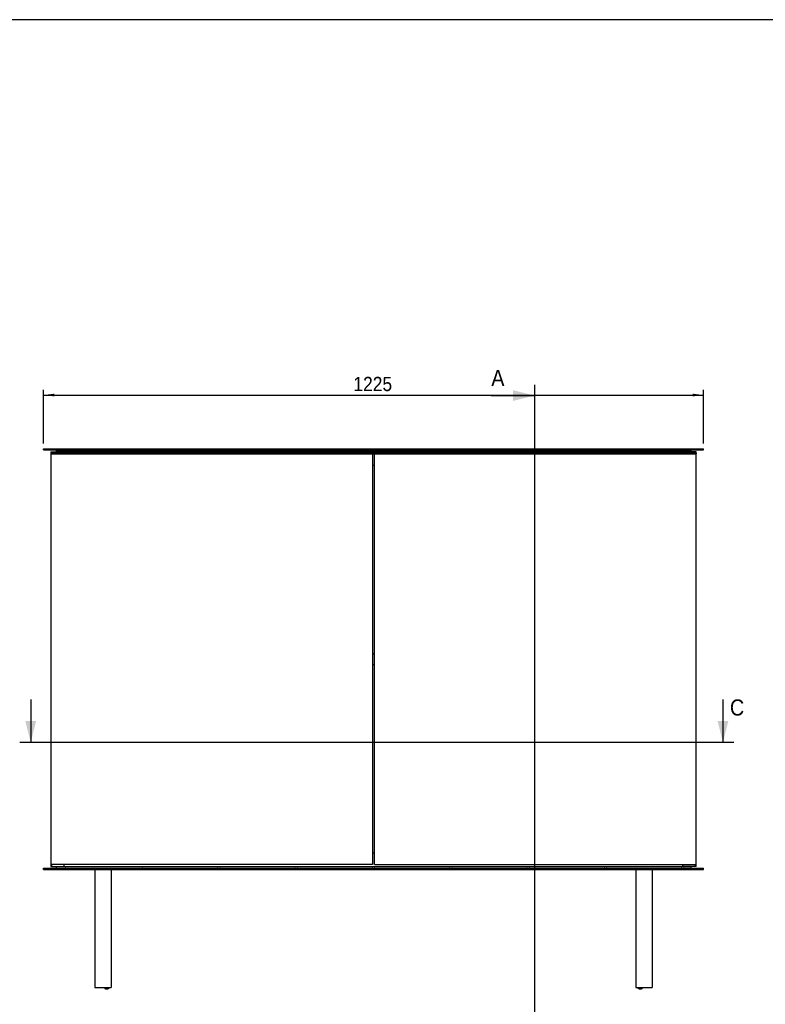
# Model space of a CAD drawing. Header units: millimetres. Extents: x -31 to 4069, y 62 to 2932.
# Tile 491 of 492: x 732 to 2116, y 1103 to 2932. Entities that reach past the tile are written whole.
import ezdxf

# ---------------------------------------------------------------- set-up
doc = ezdxf.new("R2010")
doc.units = ezdxf.units.MM
doc.header["$LTSCALE"] = 10
doc.linetypes.add('SLD-Solido', pattern=[0])
for name, color, linetype in [('QUOTE', 1, 'SLD-Solido'), ('SCHIZZI', 9, 'Continuous'), ('SEZIONI', 9, 'SLD-Solido')]:
    doc.layers.add(name, color=color, linetype=linetype)
doc.styles.add('SLDTEXTSTYLE0', font='Gothic.ttf', dxfattribs={"width": 0.913})
doc.dimstyles.new('SLDDIMSTYLE0', dxfattribs={"dimtxt": 26.458333, "dimasz": 20, "dimexe": 0, "dimexo": 0.0625, "dimgap": 6.614583, "dimtad": 1, "dimdec": 1, "dimrnd": 1e-09, "dimzin": 12, "dimdsep": 46, "dimtxsty": 'SLDTEXTSTYLE0', "dimsah": 1, "dimcen": 0.09, "dimadec": 0, "dimazin": 3, "dimtfac": 1, "dimtdec": 1, "dimtofl": 0, "dimtmove": 0, "dimatfit": 3, "dimfxl": 0, "dimfrac": 2, "dimtolj": 1, "dimtzin": 12, "dimarcsym": 0})

# ---------------------------------------------------------------- blocks, each defined once
blk = doc.blocks.new('_D')
at = {"layer": 'QUOTE'}
for p, q in [((776, 2145), (776, 2245)), ((776, 2235), (2001, 2235)), ((2001, 2145), (2001, 2245))]:
    blk.add_line(p, q, dxfattribs=at)
for points in [[(776, 2235), (796, 2232.5), (796, 2237.5)], [(2001, 2235), (1981, 2237.5), (1981, 2232.5)]]:
    blk.add_solid(points, dxfattribs=at)
at = {"layer": 'QUOTE', "insert": (1351.2, 2268.8), "char_height": 26.46, "attachment_point": 1, "style": 'SLDTEXTSTYLE0'}
blk.add_mtext('1225', dxfattribs=at)

msp = doc.modelspace()

# ---------------------------------------------------------------- linework, layer by layer
for p, q in [((775.97, 2132.97), (775.97, 2134.97)), ((775.97, 2134.97), (781.97, 2134.97)), ((775.97, 2132.97), (781.97, 2132.97)), ((781.97, 2134.97), (1994.97, 2134.97)), ((781.97, 2132.97), (1994.97, 2132.97)), ((789.5, 2129.47), (789.5, 2127.97)), ((789.5, 2129.47), (789.73, 2129.47)), ((789.5, 2127.97), (789.5, 2125.97)), ((789.5, 2127.97), (790.11, 2127.97)), ((789.5, 2125.97), (789.5, 1362.97)), ((789.5, 2125.97), (790.11, 2125.97)), ((789.73, 2129.47), (790.94, 2129.47)), ((790.11, 2127.97), (792.03, 2127.97)), ((790.11, 2125.97), (792.03, 2125.97)), ((790.94, 2129.47), (790.94, 2127.97)), ((790.94, 2129.47), (792.94, 2129.47)), ((792.03, 2127.97), (792.03, 2125.97)), ((792.03, 2127.97), (793.17, 2127.97)), ((792.03, 2125.97), (793.17, 2125.97)), ((792.94, 2129.47), (814.17, 2129.47)), ((793.17, 2127.97), (798.36, 2127.97)), ((793.17, 2125.97), (798.36, 2125.97)), ((798.36, 2127.97), (800.8, 2127.97)), ((798.36, 2125.97), (800.8, 2125.97)), ((799.17, 2132.47), (799.17, 2129.97)), ((799.17, 2132.47), (804.17, 2132.47)), ((799.17, 2129.97), (804.17, 2129.97)), ((800.8, 2127.97), (1391.09, 2127.97)), ((800.8, 2125.97), (1391.09, 2125.97)), ((804.17, 2132.47), (1972.77, 2132.47)), ((804.17, 2129.97), (1972.77, 2129.97)), ((814.17, 2129.47), (1962.77, 2129.47)), ((814.17, 2127.97), (814.17, 2129.47)), ((1385.85, 2127.97), (1976.14, 2127.97)), ((1385.85, 2125.97), (1976.14, 2125.97)), ((1386.77, 2125.97), (1386.77, 1362.97)), ((1390.17, 1362.97), (1390.17, 2125.97)), ((1962.77, 2127.97), (1962.77, 2129.47)), ((1984, 2129.47), (1962.77, 2129.47)), ((1972.77, 2132.47), (1977.77, 2132.47)), ((1972.77, 2129.97), (1977.77, 2129.97)), ((1976.14, 2127.97), (1978.59, 2127.97)), ((1976.14, 2125.97), (1978.59, 2125.97)), ((1977.77, 2132.47), (1977.77, 2129.97)), ((1978.59, 2127.97), (1983.78, 2127.97)), ((1978.59, 2125.97), (1983.78, 2125.97)), ((1983.78, 2127.97), (1984.91, 2127.97)), ((1983.78, 2125.97), (1984.91, 2125.97)), ((1986, 2129.47), (1984, 2129.47)), ((1984.91, 2127.97), (1984.91, 2125.97)), ((1984.91, 2127.97), (1986.84, 2127.97)), ((1984.91, 2125.97), (1986.84, 2125.97)), ((1986, 2127.97), (1986, 2129.47)), ((1987.21, 2129.47), (1986, 2129.47)), ((1986.84, 2127.97), (1987.44, 2127.97)), ((1986.84, 2125.97), (1987.44, 2125.97)), ((1987.44, 2129.47), (1987.21, 2129.47)), ((1987.44, 2127.97), (1987.44, 2129.47)), ((1987.44, 2127.97), (1987.44, 2125.97)), ((1987.44, 1362.97), (1987.44, 2125.97)), ((1994.97, 2134.97), (2000.97, 2134.97)), ((1994.97, 2132.97), (2000.97, 2132.97)), ((2000.97, 2132.97), (2000.97, 2134.97)), ((1386.77, 2104.47), (1390.17, 2104.47)), ((1386.77, 1754.47), (1390.17, 1754.47)), ((1386.77, 1734.47), (1390.17, 1734.47)), ((1386.77, 1384.47), (1390.17, 1384.47)), ((775.97, 1353.97), (775.97, 1355.97)), ((775.97, 1355.97), (781.97, 1355.97)), ((775.97, 1353.97), (781.97, 1353.97)), ((781.97, 1355.97), (1994.97, 1355.97)), ((781.97, 1353.97), (1994.97, 1353.97)), ((789.5, 1362.97), (789.5, 1359.47)), ((789.73, 1362.97), (789.5, 1362.97)), ((789.5, 1359.47), (789.73, 1359.47)), ((793.14, 1362.97), (789.73, 1362.97)), ((789.73, 1359.47), (790.94, 1359.47)), ((790.94, 1362.97), (790.94, 1359.47)), ((790.94, 1359.47), (792.94, 1359.47)), ((792.94, 1359.47), (814.17, 1359.47)), ((793.98, 1362.97), (793.14, 1362.97)), ((800.49, 1362.97), (793.98, 1362.97)), ((799.17, 1358.97), (799.17, 1356.47)), ((799.17, 1358.97), (804.17, 1358.97)), ((799.17, 1356.47), (804.17, 1356.47)), ((802.35, 1362.97), (800.49, 1362.97)), ((808.21, 1362.97), (802.35, 1362.97)), ((804.17, 1358.97), (1972.77, 1358.97)), ((804.17, 1356.47), (1972.77, 1356.47)), ((809.14, 1362.97), (808.21, 1362.97)), ((814.99, 1362.97), (809.14, 1362.97)), ((809.97, 1353.97), (809.97, 1353.52)), ((809.97, 1353.52), (818.37, 1353.52)), ((812.07, 1356.12), (811.92, 1355.97)), ((812.07, 1359.47), (812.07, 1358.97)), ((812.07, 1356.47), (812.07, 1356.12)), ((812.07, 1356.12), (816.27, 1356.12)), ((814.17, 1359.47), (814.17, 1362.97)), ((814.17, 1359.47), (1962.77, 1359.47)), ((816.85, 1362.97), (814.99, 1362.97)), ((816.27, 1358.97), (816.27, 1359.47)), ((816.27, 1356.12), (816.27, 1356.47)), ((816.42, 1355.97), (816.27, 1356.12)), ((822.71, 1362.97), (816.85, 1362.97)), ((818.37, 1353.52), (818.37, 1353.97)), ((823.64, 1362.97), (822.71, 1362.97)), ((829.49, 1362.97), (823.64, 1362.97)), ((831.35, 1362.97), (829.49, 1362.97)), ((837.21, 1362.97), (831.35, 1362.97)), ((838.14, 1362.97), (837.21, 1362.97)), ((843.99, 1362.97), (838.14, 1362.97)), ((845.85, 1362.97), (843.99, 1362.97)), ((851.71, 1362.97), (845.85, 1362.97)), ((851.47, 1356.47), (851.47, 1355.97)), ((851.47, 1353.97), (851.47, 1353.47)), ((861.47, 1353.47), (851.47, 1353.47)), ((852.64, 1362.97), (851.71, 1362.97)), ((858.49, 1362.97), (852.64, 1362.97)), ((860.35, 1362.97), (858.49, 1362.97)), ((859.37, 1359.47), (859.37, 1358.97)), ((866.21, 1362.97), (860.35, 1362.97)), ((911.47, 1353.47), (861.47, 1353.47)), ((863.57, 1358.97), (863.57, 1359.47)), ((867.14, 1362.97), (866.21, 1362.97)), ((872.99, 1362.97), (867.14, 1362.97)), ((871.22, 1353.47), (871.22, 1134.47)), ((871.47, 1353.47), (871.47, 1134.47)), ((874.85, 1362.97), (872.99, 1362.97)), ((880.71, 1362.97), (874.85, 1362.97)), ((879.37, 1359.47), (879.37, 1358.97)), ((881.64, 1362.97), (880.71, 1362.97)), ((887.49, 1362.97), (881.64, 1362.97)), ((883.57, 1358.97), (883.57, 1359.47)), ((889.35, 1362.97), (887.49, 1362.97)), ((895.21, 1362.97), (889.35, 1362.97)), ((896.14, 1362.97), (895.21, 1362.97)), ((901.99, 1362.97), (896.14, 1362.97)), ((901.47, 1353.47), (901.47, 1134.47)), ((903.85, 1362.97), (901.99, 1362.97)), ((909.71, 1362.97), (903.85, 1362.97)), ((909.37, 1359.47), (909.37, 1358.97)), ((910.64, 1362.97), (909.71, 1362.97)), ((916.49, 1362.97), (910.64, 1362.97)), ((921.47, 1353.47), (911.47, 1353.47)), ((913.57, 1358.97), (913.57, 1359.47)), ((918.35, 1362.97), (916.49, 1362.97)), ((924.21, 1362.97), (918.35, 1362.97)), ((921.47, 1356.47), (921.47, 1355.97)), ((921.47, 1353.97), (921.47, 1353.47)), ((925.14, 1362.97), (924.21, 1362.97)), ((930.99, 1362.97), (925.14, 1362.97)), ((932.85, 1362.97), (930.99, 1362.97)), ((938.71, 1362.97), (932.85, 1362.97)), ((939.64, 1362.97), (938.71, 1362.97)), ((945.49, 1362.97), (939.64, 1362.97)), ((947.35, 1362.97), (945.49, 1362.97)), ((953.21, 1362.97), (947.35, 1362.97)), ((954.14, 1362.97), (953.21, 1362.97)), ((953.55, 1353.97), (953.55, 1353.52)), ((953.55, 1353.52), (961.95, 1353.52)), ((959.99, 1362.97), (954.14, 1362.97)), ((955.65, 1356.12), (955.5, 1355.97)), ((955.65, 1359.47), (955.65, 1358.97)), ((955.65, 1356.47), (955.65, 1356.12)), ((955.65, 1356.12), (959.85, 1356.12)), ((959.85, 1358.97), (959.85, 1359.47)), ((959.85, 1356.12), (959.85, 1356.47)), ((960, 1355.97), (959.85, 1356.12)), ((961.85, 1362.97), (959.99, 1362.97)), ((967.71, 1362.97), (961.85, 1362.97)), ((961.95, 1353.52), (961.95, 1353.97)), ((968.64, 1362.97), (967.71, 1362.97)), ((974.49, 1362.97), (968.64, 1362.97)), ((976.35, 1362.97), (974.49, 1362.97)), ((982.21, 1362.97), (976.35, 1362.97)), ((983.14, 1362.97), (982.21, 1362.97)), ((988.99, 1362.97), (983.14, 1362.97)), ((990.85, 1362.97), (988.99, 1362.97)), ((996.71, 1362.97), (990.85, 1362.97)), ((997.64, 1362.97), (996.71, 1362.97)), ((1003.49, 1362.97), (997.64, 1362.97)), ((1005.35, 1362.97), (1003.49, 1362.97)), ((1011.21, 1362.97), (1005.35, 1362.97)), ((1012.14, 1362.97), (1011.21, 1362.97)), ((1017.99, 1362.97), (1012.14, 1362.97)), ((1019.85, 1362.97), (1017.99, 1362.97)), ((1025.71, 1362.97), (1019.85, 1362.97)), ((1026.64, 1362.97), (1025.71, 1362.97)), ((1032.49, 1362.97), (1026.64, 1362.97)), ((1034.35, 1362.97), (1032.49, 1362.97)), ((1040.21, 1362.97), (1034.35, 1362.97)), ((1041.14, 1362.97), (1040.21, 1362.97)), ((1046.99, 1362.97), (1041.14, 1362.97)), ((1048.85, 1362.97), (1046.99, 1362.97)), ((1054.71, 1362.97), (1048.85, 1362.97)), ((1055.64, 1362.97), (1054.71, 1362.97)), ((1061.49, 1362.97), (1055.64, 1362.97)), ((1063.35, 1362.97), (1061.49, 1362.97)), ((1069.21, 1362.97), (1063.35, 1362.97)), ((1070.14, 1362.97), (1069.21, 1362.97)), ((1075.99, 1362.97), (1070.14, 1362.97)), ((1077.85, 1362.97), (1075.99, 1362.97)), ((1083.71, 1362.97), (1077.85, 1362.97)), ((1084.64, 1362.97), (1083.71, 1362.97)), ((1090.49, 1362.97), (1084.64, 1362.97)), ((1092.35, 1362.97), (1090.49, 1362.97)), ((1098.21, 1362.97), (1092.35, 1362.97)), ((1097.12, 1353.97), (1097.12, 1353.52)), ((1097.12, 1353.52), (1105.52, 1353.52)), ((1099.14, 1362.97), (1098.21, 1362.97)), ((1099.22, 1356.12), (1099.07, 1355.97)), ((1104.99, 1362.97), (1099.14, 1362.97)), ((1099.22, 1359.47), (1099.22, 1358.97)), ((1099.22, 1356.47), (1099.22, 1356.12)), ((1099.22, 1356.12), (1103.42, 1356.12)), ((1103.42, 1358.97), (1103.42, 1359.47)), ((1103.42, 1356.12), (1103.42, 1356.47)), ((1103.57, 1355.97), (1103.42, 1356.12)), ((1106.85, 1362.97), (1104.99, 1362.97)), ((1105.52, 1353.52), (1105.52, 1353.97)), ((1112.71, 1362.97), (1106.85, 1362.97)), ((1113.64, 1362.97), (1112.71, 1362.97)), ((1119.49, 1362.97), (1113.64, 1362.97)), ((1121.35, 1362.97), (1119.49, 1362.97)), ((1127.21, 1362.97), (1121.35, 1362.97)), ((1128.14, 1362.97), (1127.21, 1362.97)), ((1133.99, 1362.97), (1128.14, 1362.97)), ((1135.85, 1362.97), (1133.99, 1362.97)), ((1141.71, 1362.97), (1135.85, 1362.97)), ((1142.64, 1362.97), (1141.71, 1362.97)), ((1148.49, 1362.97), (1142.64, 1362.97)), ((1150.35, 1362.97), (1148.49, 1362.97)), ((1156.21, 1362.97), (1150.35, 1362.97)), ((1157.14, 1362.97), (1156.21, 1362.97)), ((1162.99, 1362.97), (1157.14, 1362.97)), ((1164.85, 1362.97), (1162.99, 1362.97)), ((1170.71, 1362.97), (1164.85, 1362.97)), ((1171.64, 1362.97), (1170.71, 1362.97)), ((1177.49, 1362.97), (1171.64, 1362.97)), ((1179.35, 1362.97), (1177.49, 1362.97)), ((1185.21, 1362.97), (1179.35, 1362.97)), ((1186.14, 1362.97), (1185.21, 1362.97)), ((1191.99, 1362.97), (1186.14, 1362.97)), ((1193.85, 1362.97), (1191.99, 1362.97)), ((1199.71, 1362.97), (1193.85, 1362.97)), ((1200.64, 1362.97), (1199.71, 1362.97)), ((1206.49, 1362.97), (1200.64, 1362.97)), ((1208.35, 1362.97), (1206.49, 1362.97)), ((1214.21, 1362.97), (1208.35, 1362.97)), ((1215.14, 1362.97), (1214.21, 1362.97)), ((1220.99, 1362.97), (1215.14, 1362.97)), ((1222.85, 1362.97), (1220.99, 1362.97)), ((1228.71, 1362.97), (1222.85, 1362.97)), ((1229.64, 1362.97), (1228.71, 1362.97)), ((1235.49, 1362.97), (1229.64, 1362.97)), ((1237.35, 1362.97), (1235.49, 1362.97)), ((1243.21, 1362.97), (1237.35, 1362.97)), ((1240.7, 1353.97), (1240.7, 1353.52)), ((1240.7, 1353.52), (1249.1, 1353.52)), ((1242.8, 1356.12), (1242.65, 1355.97)), ((1242.8, 1359.47), (1242.8, 1358.97)), ((1242.8, 1356.47), (1242.8, 1356.12)), ((1242.8, 1356.12), (1247, 1356.12)), ((1244.14, 1362.97), (1243.21, 1362.97)), ((1249.99, 1362.97), (1244.14, 1362.97)), ((1247, 1358.97), (1247, 1359.47)), ((1247, 1356.12), (1247, 1356.47)), ((1247.15, 1355.97), (1247, 1356.12)), ((1249.1, 1353.52), (1249.1, 1353.97)), ((1251.85, 1362.97), (1249.99, 1362.97)), ((1257.71, 1362.97), (1251.85, 1362.97)), ((1258.64, 1362.97), (1257.71, 1362.97)), ((1264.49, 1362.97), (1258.64, 1362.97)), ((1266.35, 1362.97), (1264.49, 1362.97)), ((1272.21, 1362.97), (1266.35, 1362.97)), ((1273.14, 1362.97), (1272.21, 1362.97)), ((1278.99, 1362.97), (1273.14, 1362.97)), ((1280.85, 1362.97), (1278.99, 1362.97)), ((1286.71, 1362.97), (1280.85, 1362.97)), ((1287.64, 1362.97), (1286.71, 1362.97)), ((1293.49, 1362.97), (1287.64, 1362.97)), ((1295.35, 1362.97), (1293.49, 1362.97)), ((1301.21, 1362.97), (1295.35, 1362.97)), ((1302.14, 1362.97), (1301.21, 1362.97)), ((1307.99, 1362.97), (1302.14, 1362.97)), ((1309.85, 1362.97), (1307.99, 1362.97)), ((1315.71, 1362.97), (1309.85, 1362.97)), ((1316.64, 1362.97), (1315.71, 1362.97)), ((1322.49, 1362.97), (1316.64, 1362.97)), ((1324.35, 1362.97), (1322.49, 1362.97)), ((1330.21, 1362.97), (1324.35, 1362.97)), ((1331.14, 1362.97), (1330.21, 1362.97)), ((1336.99, 1362.97), (1331.14, 1362.97)), ((1338.85, 1362.97), (1336.99, 1362.97)), ((1344.71, 1362.97), (1338.85, 1362.97)), ((1345.64, 1362.97), (1344.71, 1362.97)), ((1351.49, 1362.97), (1345.64, 1362.97)), ((1353.35, 1362.97), (1351.49, 1362.97)), ((1359.21, 1362.97), (1353.35, 1362.97)), ((1360.14, 1362.97), (1359.21, 1362.97)), ((1365.99, 1362.97), (1360.14, 1362.97)), ((1367.85, 1362.97), (1365.99, 1362.97)), ((1373.71, 1362.97), (1367.85, 1362.97)), ((1374.64, 1362.97), (1373.71, 1362.97)), ((1380.49, 1362.97), (1374.64, 1362.97)), ((1382.35, 1362.97), (1380.49, 1362.97)), ((1385.7, 1362.97), (1382.35, 1362.97)), ((1384.27, 1353.97), (1384.27, 1353.52)), ((1384.27, 1353.52), (1392.67, 1353.52)), ((1386.77, 1362.97), (1385.7, 1362.97)), ((1386.37, 1356.12), (1386.22, 1355.97)), ((1386.37, 1359.47), (1386.37, 1358.97)), ((1386.37, 1356.47), (1386.37, 1356.12)), ((1386.37, 1356.12), (1390.57, 1356.12)), ((1390.17, 1362.97), (1391.24, 1362.97)), ((1390.57, 1358.97), (1390.57, 1359.47)), ((1390.57, 1356.12), (1390.57, 1356.47)), ((1390.72, 1355.97), (1390.57, 1356.12)), ((1391.24, 1362.97), (1394.59, 1362.97)), ((1392.67, 1353.52), (1392.67, 1353.97)), ((1394.59, 1362.97), (1396.45, 1362.97)), ((1396.45, 1362.97), (1402.31, 1362.97)), ((1402.31, 1362.97), (1403.24, 1362.97)), ((1403.24, 1362.97), (1409.09, 1362.97)), ((1409.09, 1362.97), (1410.95, 1362.97)), ((1410.95, 1362.97), (1416.81, 1362.97)), ((1416.81, 1362.97), (1417.74, 1362.97)), ((1417.74, 1362.97), (1423.59, 1362.97)), ((1423.59, 1362.97), (1425.45, 1362.97)), ((1425.45, 1362.97), (1431.31, 1362.97)), ((1431.31, 1362.97), (1432.24, 1362.97)), ((1432.24, 1362.97), (1438.09, 1362.97)), ((1438.09, 1362.97), (1439.95, 1362.97)), ((1439.95, 1362.97), (1445.81, 1362.97)), ((1445.81, 1362.97), (1446.74, 1362.97)), ((1446.74, 1362.97), (1452.59, 1362.97)), ((1452.59, 1362.97), (1454.45, 1362.97)), ((1454.45, 1362.97), (1460.31, 1362.97)), ((1460.31, 1362.97), (1461.24, 1362.97)), ((1461.24, 1362.97), (1467.09, 1362.97)), ((1467.09, 1362.97), (1468.95, 1362.97)), ((1468.95, 1362.97), (1474.81, 1362.97)), ((1474.81, 1362.97), (1475.74, 1362.97)), ((1475.74, 1362.97), (1481.59, 1362.97)), ((1481.59, 1362.97), (1483.45, 1362.97)), ((1483.45, 1362.97), (1489.31, 1362.97)), ((1489.31, 1362.97), (1490.24, 1362.97)), ((1490.24, 1362.97), (1496.09, 1362.97)), ((1496.09, 1362.97), (1497.95, 1362.97)), ((1497.95, 1362.97), (1503.81, 1362.97)), ((1503.81, 1362.97), (1504.74, 1362.97)), ((1504.74, 1362.97), (1510.59, 1362.97)), ((1510.59, 1362.97), (1512.45, 1362.97)), ((1512.45, 1362.97), (1518.31, 1362.97)), ((1518.31, 1362.97), (1519.24, 1362.97)), ((1519.24, 1362.97), (1525.09, 1362.97)), ((1525.09, 1362.97), (1526.95, 1362.97)), ((1526.95, 1362.97), (1532.81, 1362.97)), ((1527.85, 1353.97), (1527.85, 1353.52)), ((1527.85, 1353.52), (1536.25, 1353.52)), ((1529.95, 1356.12), (1529.8, 1355.97)), ((1529.95, 1359.47), (1529.95, 1358.97)), ((1529.95, 1356.47), (1529.95, 1356.12)), ((1529.95, 1356.12), (1534.15, 1356.12)), ((1532.81, 1362.97), (1533.74, 1362.97)), ((1533.74, 1362.97), (1539.59, 1362.97)), ((1534.15, 1358.97), (1534.15, 1359.47)), ((1534.15, 1356.12), (1534.15, 1356.47)), ((1534.3, 1355.97), (1534.15, 1356.12)), ((1536.25, 1353.52), (1536.25, 1353.97)), ((1539.59, 1362.97), (1541.45, 1362.97)), ((1541.45, 1362.97), (1547.31, 1362.97)), ((1547.31, 1362.97), (1548.24, 1362.97)), ((1548.24, 1362.97), (1554.09, 1362.97)), ((1554.09, 1362.97), (1555.95, 1362.97)), ((1555.95, 1362.97), (1561.81, 1362.97)), ((1561.81, 1362.97), (1562.74, 1362.97)), ((1562.74, 1362.97), (1568.59, 1362.97)), ((1568.59, 1362.97), (1570.45, 1362.97)), ((1570.45, 1362.97), (1576.31, 1362.97)), ((1576.31, 1362.97), (1577.24, 1362.97)), ((1577.24, 1362.97), (1583.09, 1362.97)), ((1583.09, 1362.97), (1584.95, 1362.97)), ((1584.95, 1362.97), (1590.81, 1362.97)), ((1590.81, 1362.97), (1591.74, 1362.97)), ((1591.74, 1362.97), (1597.59, 1362.97)), ((1597.59, 1362.97), (1599.45, 1362.97)), ((1599.45, 1362.97), (1605.31, 1362.97)), ((1605.31, 1362.97), (1606.24, 1362.97)), ((1606.24, 1362.97), (1612.09, 1362.97)), ((1612.09, 1362.97), (1613.95, 1362.97)), ((1613.95, 1362.97), (1619.81, 1362.97)), ((1619.81, 1362.97), (1620.74, 1362.97)), ((1620.74, 1362.97), (1626.59, 1362.97)), ((1626.59, 1362.97), (1628.45, 1362.97)), ((1628.45, 1362.97), (1634.31, 1362.97)), ((1634.31, 1362.97), (1635.24, 1362.97)), ((1635.24, 1362.97), (1641.09, 1362.97)), ((1641.09, 1362.97), (1642.95, 1362.97)), ((1642.95, 1362.97), (1648.81, 1362.97)), ((1648.81, 1362.97), (1649.74, 1362.97)), ((1649.74, 1362.97), (1655.59, 1362.97)), ((1655.59, 1362.97), (1657.45, 1362.97)), ((1657.45, 1362.97), (1663.31, 1362.97)), ((1663.31, 1362.97), (1664.24, 1362.97)), ((1664.24, 1362.97), (1670.09, 1362.97)), ((1670.09, 1362.97), (1671.95, 1362.97)), ((1671.42, 1353.97), (1671.42, 1353.52)), ((1671.42, 1353.52), (1679.82, 1353.52)), ((1671.95, 1362.97), (1677.81, 1362.97)), ((1673.52, 1356.12), (1673.37, 1355.97)), ((1673.52, 1359.47), (1673.52, 1358.97)), ((1673.52, 1356.47), (1673.52, 1356.12)), ((1673.52, 1356.12), (1677.72, 1356.12)), ((1677.72, 1358.97), (1677.72, 1359.47)), ((1677.72, 1356.12), (1677.72, 1356.47)), ((1677.87, 1355.97), (1677.72, 1356.12)), ((1677.81, 1362.97), (1678.74, 1362.97)), ((1678.74, 1362.97), (1684.59, 1362.97)), ((1679.82, 1353.52), (1679.82, 1353.97)), ((1684.59, 1362.97), (1686.45, 1362.97)), ((1686.45, 1362.97), (1692.31, 1362.97)), ((1692.31, 1362.97), (1693.24, 1362.97)), ((1693.24, 1362.97), (1699.09, 1362.97)), ((1699.09, 1362.97), (1700.95, 1362.97)), ((1700.95, 1362.97), (1706.81, 1362.97)), ((1706.81, 1362.97), (1707.74, 1362.97)), ((1707.74, 1362.97), (1713.59, 1362.97)), ((1713.59, 1362.97), (1715.45, 1362.97)), ((1715.45, 1362.97), (1721.31, 1362.97)), ((1721.31, 1362.97), (1722.24, 1362.97)), ((1722.24, 1362.97), (1728.09, 1362.97)), ((1728.09, 1362.97), (1729.95, 1362.97)), ((1729.95, 1362.97), (1735.81, 1362.97)), ((1735.81, 1362.97), (1736.74, 1362.97)), ((1736.74, 1362.97), (1742.59, 1362.97)), ((1742.59, 1362.97), (1744.45, 1362.97)), ((1744.45, 1362.97), (1750.31, 1362.97)), ((1750.31, 1362.97), (1751.24, 1362.97)), ((1751.24, 1362.97), (1757.09, 1362.97)), ((1757.09, 1362.97), (1758.95, 1362.97)), ((1758.95, 1362.97), (1764.81, 1362.97)), ((1764.81, 1362.97), (1765.74, 1362.97)), ((1765.74, 1362.97), (1771.59, 1362.97)), ((1771.59, 1362.97), (1773.45, 1362.97)), ((1773.45, 1362.97), (1779.31, 1362.97)), ((1779.31, 1362.97), (1780.24, 1362.97)), ((1780.24, 1362.97), (1786.09, 1362.97)), ((1786.09, 1362.97), (1787.95, 1362.97)), ((1787.95, 1362.97), (1793.81, 1362.97)), ((1793.81, 1362.97), (1794.74, 1362.97)), ((1794.74, 1362.97), (1800.59, 1362.97)), ((1800.59, 1362.97), (1802.45, 1362.97)), ((1802.45, 1362.97), (1808.31, 1362.97)), ((1808.31, 1362.97), (1809.24, 1362.97)), ((1809.24, 1362.97), (1815.09, 1362.97)), ((1815, 1353.97), (1815, 1353.52)), ((1815, 1353.52), (1823.4, 1353.52)), ((1815.09, 1362.97), (1816.95, 1362.97)), ((1816.95, 1362.97), (1822.81, 1362.97)), ((1817.1, 1356.12), (1816.95, 1355.97)), ((1817.1, 1359.47), (1817.1, 1358.97)), ((1817.1, 1356.47), (1817.1, 1356.12)), ((1817.1, 1356.12), (1821.3, 1356.12)), ((1821.3, 1358.97), (1821.3, 1359.47)), ((1821.3, 1356.12), (1821.3, 1356.47)), ((1821.45, 1355.97), (1821.3, 1356.12)), ((1822.81, 1362.97), (1823.74, 1362.97)), ((1823.4, 1353.52), (1823.4, 1353.97)), ((1823.74, 1362.97), (1829.59, 1362.97)), ((1829.59, 1362.97), (1831.45, 1362.97)), ((1831.45, 1362.97), (1837.31, 1362.97)), ((1837.31, 1362.97), (1838.24, 1362.97)), ((1838.24, 1362.97), (1844.09, 1362.97)), ((1844.09, 1362.97), (1845.95, 1362.97)), ((1845.95, 1362.97), (1851.81, 1362.97)), ((1851.81, 1362.97), (1852.74, 1362.97)), ((1852.74, 1362.97), (1858.59, 1362.97)), ((1855.47, 1356.47), (1855.47, 1355.97)), ((1855.47, 1353.97), (1855.47, 1353.47)), ((1865.47, 1353.47), (1855.47, 1353.47)), ((1858.59, 1362.97), (1860.45, 1362.97)), ((1860.45, 1362.97), (1866.31, 1362.97)), ((1863.37, 1359.47), (1863.37, 1358.97)), ((1915.47, 1353.47), (1865.47, 1353.47)), ((1866.31, 1362.97), (1867.24, 1362.97)), ((1867.24, 1362.97), (1873.09, 1362.97)), ((1867.57, 1358.97), (1867.57, 1359.47)), ((1873.09, 1362.97), (1874.95, 1362.97)), ((1874.95, 1362.97), (1880.81, 1362.97)), ((1875.47, 1353.47), (1875.47, 1134.47)), ((1875.72, 1353.47), (1875.72, 1134.47)), ((1880.81, 1362.97), (1881.74, 1362.97)), ((1881.74, 1362.97), (1887.59, 1362.97)), ((1887.59, 1362.97), (1889.45, 1362.97)), ((1889.45, 1362.97), (1895.31, 1362.97)), ((1893.37, 1359.47), (1893.37, 1358.97)), ((1895.31, 1362.97), (1896.24, 1362.97)), ((1896.24, 1362.97), (1902.09, 1362.97)), ((1897.57, 1358.97), (1897.57, 1359.47)), ((1902.09, 1362.97), (1903.95, 1362.97)), ((1903.95, 1362.97), (1909.81, 1362.97)), ((1905.72, 1353.47), (1905.72, 1134.47)), ((1909.81, 1362.97), (1910.74, 1362.97)), ((1910.74, 1362.97), (1916.59, 1362.97)), ((1913.37, 1359.47), (1913.37, 1358.97)), ((1925.47, 1353.47), (1915.47, 1353.47)), ((1916.59, 1362.97), (1918.45, 1362.97)), ((1917.57, 1358.97), (1917.57, 1359.47)), ((1918.45, 1362.97), (1924.31, 1362.97)), ((1924.31, 1362.97), (1925.24, 1362.97)), ((1925.24, 1362.97), (1931.09, 1362.97)), ((1925.47, 1356.47), (1925.47, 1355.97)), ((1925.47, 1353.97), (1925.47, 1353.47)), ((1931.09, 1362.97), (1932.95, 1362.97)), ((1932.95, 1362.97), (1938.81, 1362.97)), ((1938.81, 1362.97), (1939.74, 1362.97)), ((1939.74, 1362.97), (1945.59, 1362.97)), ((1945.59, 1362.97), (1947.45, 1362.97)), ((1947.45, 1362.97), (1953.31, 1362.97)), ((1953.31, 1362.97), (1954.24, 1362.97)), ((1954.24, 1362.97), (1960.09, 1362.97)), ((1958.57, 1353.97), (1958.57, 1353.52)), ((1958.57, 1353.52), (1966.97, 1353.52)), ((1960.09, 1362.97), (1961.95, 1362.97)), ((1960.67, 1356.12), (1960.52, 1355.97)), ((1960.67, 1359.47), (1960.67, 1358.97)), ((1960.67, 1356.47), (1960.67, 1356.12)), ((1960.67, 1356.12), (1964.87, 1356.12)), ((1961.95, 1362.97), (1967.81, 1362.97)), ((1962.77, 1359.47), (1962.77, 1362.97)), ((1984, 1359.47), (1962.77, 1359.47)), ((1964.87, 1358.97), (1964.87, 1359.47)), ((1964.87, 1356.12), (1964.87, 1356.47)), ((1965.02, 1355.97), (1964.87, 1356.12)), ((1966.97, 1353.52), (1966.97, 1353.97)), ((1967.81, 1362.97), (1968.74, 1362.97)), ((1968.74, 1362.97), (1974.59, 1362.97)), ((1972.77, 1358.97), (1977.77, 1358.97)), ((1972.77, 1356.47), (1977.77, 1356.47)), ((1974.59, 1362.97), (1976.45, 1362.97)), ((1976.45, 1362.97), (1982.96, 1362.97)), ((1977.77, 1358.97), (1977.77, 1356.47)), ((1982.96, 1362.97), (1983.8, 1362.97)), ((1983.8, 1362.97), (1987.21, 1362.97)), ((1986, 1359.47), (1984, 1359.47)), ((1986, 1359.47), (1986, 1362.97)), ((1987.21, 1359.47), (1986, 1359.47)), ((1987.21, 1362.97), (1987.44, 1362.97)), ((1987.44, 1359.47), (1987.21, 1359.47)), ((1987.44, 1359.47), (1987.44, 1362.97)), ((1994.97, 1355.97), (2000.97, 1355.97)), ((1994.97, 1353.97), (2000.97, 1353.97)), ((2000.97, 1353.97), (2000.97, 1355.97)), ((871.22, 1134.47), (871.47, 1134.47)), ((871.47, 1134.47), (901.47, 1134.47)), ((888.22, 1134.47), (888.22, 1132.97)), ((888.47, 1134.47), (888.47, 1132.97)), ((898.47, 1132.97), (898.47, 1134.47)), ((1875.47, 1134.47), (1875.72, 1134.47)), ((1875.72, 1134.47), (1905.72, 1134.47)), ((1878.47, 1134.47), (1878.47, 1132.97)), ((1878.72, 1134.47), (1878.72, 1132.97)), ((1888.72, 1132.97), (1888.72, 1134.47)), ((888.47, 1132.97), (888.22, 1132.97)), ((889.72, 1132.97), (888.47, 1132.97)), ((889.47, 1132.97), (889.47, 1132.52)), ((890.42, 1132.97), (889.72, 1132.97)), ((889.72, 1132.97), (889.72, 1132.52)), ((890.17, 1132.33), (890.17, 1132.39)), ((891.42, 1132.97), (890.42, 1132.97)), ((890.42, 1132.33), (890.42, 1132.97)), ((891.17, 1132.97), (891.17, 1132.13)), ((892.12, 1132.97), (891.42, 1132.97)), ((891.42, 1132.97), (891.42, 1132.13)), ((891.87, 1132.04), (891.87, 1132.07)), ((893.12, 1132.97), (892.12, 1132.97)), ((892.12, 1132.04), (892.12, 1132.97)), ((892.87, 1132.97), (892.87, 1131.97)), ((893.82, 1132.97), (893.12, 1132.97)), ((893.12, 1132.97), (893.12, 1131.97)), ((894.82, 1132.97), (893.82, 1132.97)), ((893.82, 1131.97), (893.82, 1132.97)), ((894.57, 1132.97), (894.57, 1132.04)), ((895.52, 1132.97), (894.82, 1132.97)), ((894.82, 1132.97), (894.82, 1132.04)), ((896.52, 1132.97), (895.52, 1132.97)), ((895.52, 1132.13), (895.52, 1132.97)), ((896.27, 1132.97), (896.27, 1132.33)), ((897.22, 1132.97), (896.52, 1132.97)), ((896.52, 1132.97), (896.52, 1132.33)), ((898.47, 1132.97), (897.22, 1132.97)), ((897.22, 1132.52), (897.22, 1132.97)), ((1878.72, 1132.97), (1878.47, 1132.97)), ((1879.97, 1132.97), (1878.72, 1132.97)), ((1879.72, 1132.97), (1879.72, 1132.52)), ((1880.67, 1132.97), (1879.97, 1132.97)), ((1879.97, 1132.97), (1879.97, 1132.52)), ((1880.42, 1132.33), (1880.42, 1132.39)), ((1881.67, 1132.97), (1880.67, 1132.97)), ((1880.67, 1132.33), (1880.67, 1132.97)), ((1881.42, 1132.97), (1881.42, 1132.13)), ((1882.37, 1132.97), (1881.67, 1132.97)), ((1881.67, 1132.97), (1881.67, 1132.13)), ((1882.12, 1132.04), (1882.12, 1132.07)), ((1883.37, 1132.97), (1882.37, 1132.97)), ((1882.37, 1132.04), (1882.37, 1132.97)), ((1883.12, 1132.97), (1883.12, 1131.97)), ((1884.07, 1132.97), (1883.37, 1132.97)), ((1883.37, 1132.97), (1883.37, 1131.97)), ((1885.07, 1132.97), (1884.07, 1132.97)), ((1884.07, 1131.97), (1884.07, 1132.97)), ((1884.82, 1132.97), (1884.82, 1132.04)), ((1885.77, 1132.97), (1885.07, 1132.97)), ((1885.07, 1132.97), (1885.07, 1132.04)), ((1886.77, 1132.97), (1885.77, 1132.97)), ((1885.77, 1132.13), (1885.77, 1132.97)), ((1886.52, 1132.97), (1886.52, 1132.33)), ((1887.47, 1132.97), (1886.77, 1132.97)), ((1886.77, 1132.97), (1886.77, 1132.33)), ((1888.72, 1132.97), (1887.47, 1132.97)), ((1887.47, 1132.52), (1887.47, 1132.97))]:
    msp.add_line(p, q)
for centre, start, end in [((893.22, 1144.97), 253.23413, 256.43105), ((893.47, 1144.97), 253.23413, 256.43105), ((893.22, 1144.97), 260.92703, 264.03931), ((893.47, 1144.97), 260.92703, 264.03931), ((893.22, 1144.97), 268.45723, 270.55093), ((893.47, 1144.97), 268.45723, 271.54277), ((893.22, 1144.97), 275.96069, 277.06971), ((893.47, 1144.97), 275.96069, 279.07297), ((893.22, 1144.97), 283.56895, 284.70523), ((893.47, 1144.97), 283.56895, 286.76587), ((1883.47, 1144.97), 253.23413, 256.43105), ((1883.72, 1144.97), 253.23413, 256.43105), ((1883.47, 1144.97), 260.92703, 264.03931), ((1883.72, 1144.97), 260.92703, 264.03931), ((1883.47, 1144.97), 268.45723, 270.55093), ((1883.72, 1144.97), 268.45723, 271.54277), ((1883.47, 1144.97), 275.96069, 277.06971), ((1883.72, 1144.97), 275.96069, 279.07297), ((1883.47, 1144.97), 283.56895, 284.70523), ((1883.72, 1144.97), 283.56895, 286.76587)]:
    msp.add_arc(centre, 13, start, end)
at = {"layer": 'SCHIZZI', "color": 7}
msp.add_lwpolyline([(4068.63, 62.27), (4068.44, 2932.27), (-31.37, 2932.27), (-31.37, 62.27)], close=True, dxfattribs=at)
at = {"layer": 'SEZIONI'}
for p, q in [((1687.22, 2254.09), (1687.22, 1012.85)), ((2057.2, 1589.65), (732.15, 1589.65))]:
    msp.add_line(p, q, dxfattribs=at)
at = {"layer": 'SEZIONI', "linetype": 'SLD-Solido'}
for p, q in [((1607.22, 2234.09), (1687.22, 2234.09)), ((752.15, 1669.65), (752.15, 1589.65)), ((2037.2, 1669.65), (2037.2, 1589.65))]:
    msp.add_line(p, q, dxfattribs=at)
at = {"layer": 'SEZIONI'}
for points in [[(1687.22, 2234.09), (1647.22, 2244.09), (1647.22, 2224.09)], [(752.15, 1589.65), (762.15, 1629.65), (742.15, 1629.65)], [(2037.2, 1589.65), (2047.2, 1629.65), (2027.2, 1629.65)]]:
    msp.add_solid(points, dxfattribs=at)

# ---------------------------------------------------------------- texts
at = {"layer": 'SEZIONI', "char_height": 30, "attachment_point": 1, "style": 'SLDTEXTSTYLE0'}
for s, insert in [('A', (1607.22, 2281.71)), ('C', (2050.2, 1669.65))]:
    msp.add_mtext(s, dxfattribs=dict(at, insert=insert))

# ---------------------------------------------------------------- dimensions: what is measured, and where the dimension line sits
at = {"layer": 'QUOTE'}
dim = msp.add_linear_dim(base=(2000.97, 2234.97), p1=(775.97, 2134.97), p2=(2000.97, 2134.97), dimstyle='SLDDIMSTYLE0', dxfattribs=at)
dim.commit()
dim.dimension.update_dxf_attribs({"geometry": '_D', "text_midpoint": (1390.3, 2234.97), "dimtype": 160})

doc.saveas('drawing.dxf')
